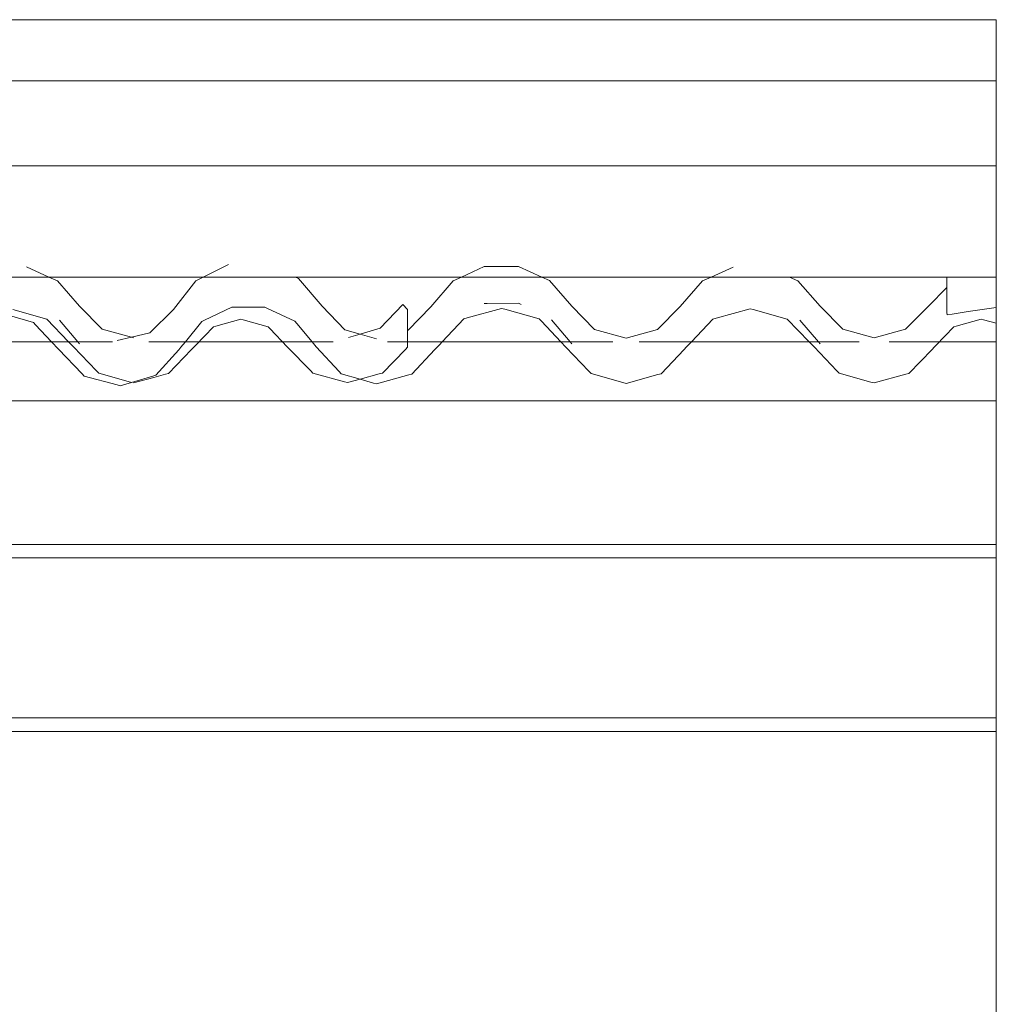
# Model space of a CAD drawing. Header units: millimetres. Extents: x -16331 to -10174, y -4135 to -3584.
# Tile 369 of 456: x -10241.22 to -10238.34, y -3955.07 to -3952.17. Entities that reach past the tile are written whole.
import ezdxf

# ---------------------------------------------------------------- set-up
doc = ezdxf.new("R2010")
doc.units = ezdxf.units.MM
for name, color, linetype, lineweight in [('DI-Elementos externos em corte', 9, 'Continuous', 18), ('DI-Elementos externos em vista', 9, 'Continuous', 5), ('IFC-Cobertura-Contorno', 253, 'Continuous', 5), ('IFC-Elemento construtivo genérico-Contorno', 253, 'Continuous', 5), ('IFC-Parede padrão-Contorno', 44, 'Continuous', 5)]:
    doc.layers.add(name, color=color, linetype=linetype, lineweight=lineweight)

msp = doc.modelspace()

# ---------------------------------------------------------------- linework, layer by layer
at = {"layer": 'DI-Elementos externos em corte'}
for p, q in [((-10239.8451, -3953.0044), (-10239.8537, -3953.0044)), ((-10239.7528, -3953.004), (-10239.8451, -3953.0044)), ((-10239.7449, -3953.0076), (-10239.7528, -3953.004)), ((-10241.2771, -3953.0332), (-10241.1829, -3953.0606)), ((-10241.2439, -3953.0228), (-10241.1436, -3953.0504)), ((-10240.6782, -3953.0542), (-10240.5976, -3953.0158)), ((-10240.5976, -3953.0158), (-10240.5893, -3953.0157)), ((-10240.5893, -3953.0157), (-10240.5001, -3953.0155)), ((-10240.5001, -3953.0155), (-10240.4925, -3953.019)), ((-10240.4925, -3953.019), (-10240.4116, -3953.057)), ((-10239.9037, -3953.0471), (-10239.8025, -3953.0189)), ((-10239.8025, -3953.0189), (-10239.793, -3953.0215)), ((-10239.793, -3953.0215), (-10239.6918, -3953.0497)), ((-10239.1694, -3953.0482), (-10239.0694, -3953.0202)), ((-10239.0694, -3953.0202), (-10239.0599, -3953.0228)), ((-10239.0599, -3953.0228), (-10238.9597, -3953.0504)), ((-10238.4891, -3953.03), (-10238.4889, -3953.0309)), ((-10238.4889, -3953.0309), (-10238.4879, -3953.038)), ((-10238.4729, -3953.0358), (-10238.4264, -3953.0287)), ((-10238.4264, -3953.0287), (-10238.3432, -3953.0161)), ((-10238.3432, -3953.0114), (-10238.3432, -3953.0079)), ((-10238.3432, -3953.0161), (-10238.3432, -3953.0114)), ((-10241.1829, -3953.0606), (-10241.1765, -3953.0674)), ((-10241.1436, -3953.0504), (-10241.0792, -3953.1176)), ((-10241.0519, -3953.1176), (-10241.1066, -3953.0538)), ((-10240.7349, -3953.1176), (-10240.6859, -3953.0578)), ((-10240.6859, -3953.0578), (-10240.6782, -3953.0542)), ((-10240.6452, -3953.0711), (-10240.5717, -3953.0508)), ((-10240.5717, -3953.0508), (-10240.5648, -3953.0527)), ((-10240.5648, -3953.0527), (-10240.4912, -3953.0731)), ((-10240.4116, -3953.057), (-10240.4062, -3953.0635)), ((-10240.4062, -3953.0635), (-10240.3613, -3953.1176)), ((-10239.9774, -3953.1176), (-10239.9132, -3953.0498)), ((-10239.9132, -3953.0498), (-10239.9037, -3953.0471)), ((-10239.6918, -3953.0497), (-10239.6849, -3953.0569)), ((-10239.6849, -3953.0569), (-10239.6274, -3953.1176)), ((-10239.6, -3953.1176), (-10239.6552, -3953.053)), ((-10239.2423, -3953.1176), (-10239.1789, -3953.0509)), ((-10239.1789, -3953.0509), (-10239.1694, -3953.0482)), ((-10238.9597, -3953.0504), (-10238.8953, -3953.1176)), ((-10238.868, -3953.1176), (-10238.9227, -3953.0538)), ((-10238.4879, -3953.038), (-10238.4729, -3953.0358)), ((-10238.4613, -3953.0711), (-10238.3878, -3953.0508)), ((-10238.3878, -3953.0508), (-10238.3808, -3953.0527)), ((-10238.3808, -3953.0527), (-10238.3432, -3953.0631)), ((-10238.3432, -3953.0513), (-10238.3432, -3953.0429)), ((-10238.3432, -3953.0596), (-10238.3432, -3953.0513)), ((-10238.3432, -3953.0631), (-10238.3432, -3953.0596)), ((-10241.1765, -3953.0674), (-10241.1294, -3953.1176)), ((-10240.7051, -3953.1284), (-10240.6521, -3953.0731)), ((-10240.6521, -3953.0731), (-10240.6452, -3953.0711)), ((-10240.4912, -3953.0731), (-10240.4862, -3953.0783)), ((-10240.4862, -3953.0783), (-10240.4333, -3953.1337)), ((-10238.5211, -3953.1284), (-10238.4682, -3953.0731)), ((-10238.4682, -3953.0731), (-10238.4613, -3953.0711)), ((-10241.1294, -3953.1176), (-10241.109, -3953.1392)), ((-10241.0792, -3953.1176), (-10241.0715, -3953.1257)), ((-10241.0468, -3953.1235), (-10241.0519, -3953.1176)), ((-10240.7427, -3953.127), (-10240.7349, -3953.1176)), ((-10240.3613, -3953.1176), (-10240.3489, -3953.1325)), ((-10239.9856, -3953.1263), (-10239.9774, -3953.1176)), ((-10239.6274, -3953.1176), (-10239.6123, -3953.1335)), ((-10239.5949, -3953.1235), (-10239.6, -3953.1176)), ((-10239.2507, -3953.1264), (-10239.2423, -3953.1176)), ((-10238.8953, -3953.1176), (-10238.8876, -3953.1257)), ((-10238.8629, -3953.1235), (-10238.868, -3953.1176)), ((-10241.109, -3953.1392), (-10241.0397, -3953.212)), ((-10241.0715, -3953.1257), (-10241.0646, -3953.1329)), ((-10241.0646, -3953.1329), (-10240.997, -3953.2035)), ((-10240.8218, -3953.2159), (-10240.7546, -3953.1409)), ((-10240.7846, -3953.2109), (-10240.7167, -3953.1405)), ((-10240.7546, -3953.1409), (-10240.7482, -3953.1337)), ((-10240.7482, -3953.1337), (-10240.7427, -3953.127)), ((-10240.7167, -3953.1405), (-10240.7101, -3953.1337)), ((-10240.7101, -3953.1337), (-10240.7051, -3953.1284)), ((-10240.4333, -3953.1337), (-10240.3653, -3953.2032)), ((-10240.3489, -3953.1325), (-10240.2816, -3953.2052)), ((-10240.1538, -3953.21), (-10240.0858, -3953.1404)), ((-10240.0858, -3953.1404), (-10240.0793, -3953.1337)), ((-10240.0669, -3953.213), (-10239.9991, -3953.1407)), ((-10239.9991, -3953.1407), (-10239.9926, -3953.1337)), ((-10239.9926, -3953.1337), (-10239.9856, -3953.1263)), ((-10239.6123, -3953.1335), (-10239.5448, -3953.2047)), ((-10239.3318, -3953.2118), (-10239.2641, -3953.1405)), ((-10239.2641, -3953.1405), (-10239.2576, -3953.1337)), ((-10239.2576, -3953.1337), (-10239.2507, -3953.1264)), ((-10238.8876, -3953.1257), (-10238.8806, -3953.1329)), ((-10238.8806, -3953.1329), (-10238.8131, -3953.2035)), ((-10238.6007, -3953.2109), (-10238.5328, -3953.1405)), ((-10238.5328, -3953.1405), (-10238.5262, -3953.1337)), ((-10238.5262, -3953.1337), (-10238.5211, -3953.1284)), ((-10240.997, -3953.2035), (-10240.9904, -3953.2104)), ((-10240.3653, -3953.2032), (-10240.3587, -3953.21)), ((-10240.2816, -3953.2052), (-10240.2751, -3953.2123)), ((-10239.5448, -3953.2047), (-10239.5382, -3953.2116)), ((-10238.8131, -3953.2035), (-10238.8065, -3953.2104)), ((-10241.0397, -3953.212), (-10241.033, -3953.2191)), ((-10241.033, -3953.2191), (-10240.9364, -3953.2449)), ((-10240.9904, -3953.2104), (-10240.8968, -3953.2365)), ((-10240.9269, -3953.2474), (-10240.8935, -3953.2374)), ((-10240.8968, -3953.2365), (-10240.8935, -3953.2374)), ((-10240.8935, -3953.2374), (-10240.8312, -3953.2187)), ((-10240.8876, -3953.2391), (-10240.8279, -3953.2228)), ((-10240.8312, -3953.2187), (-10240.8218, -3953.2159)), ((-10240.8279, -3953.2228), (-10240.7938, -3953.2134)), ((-10240.7938, -3953.2134), (-10240.7846, -3953.2109)), ((-10240.3587, -3953.21), (-10240.2654, -3953.2355)), ((-10240.2751, -3953.2123), (-10240.2198, -3953.228)), ((-10240.2654, -3953.2355), (-10240.2563, -3953.238)), ((-10240.2563, -3953.238), (-10240.2198, -3953.228)), ((-10240.2198, -3953.228), (-10240.163, -3953.2125)), ((-10240.2198, -3953.228), (-10240.1804, -3953.2393)), ((-10240.1711, -3953.2419), (-10240.0762, -3953.2155)), ((-10240.163, -3953.2125), (-10240.1538, -3953.21)), ((-10240.0762, -3953.2155), (-10240.0669, -3953.213)), ((-10239.5382, -3953.2116), (-10239.4443, -3953.2379)), ((-10239.4443, -3953.2379), (-10239.435, -3953.2404)), ((-10239.435, -3953.2404), (-10239.341, -3953.2143)), ((-10239.341, -3953.2143), (-10239.3318, -3953.2118)), ((-10238.8065, -3953.2104), (-10238.7129, -3953.2365)), ((-10238.7129, -3953.2365), (-10238.7037, -3953.2391)), ((-10238.7037, -3953.2391), (-10238.6099, -3953.2134)), ((-10238.6099, -3953.2134), (-10238.6007, -3953.2109)), ((-10240.9364, -3953.2449), (-10240.9269, -3953.2474)), ((-10240.1804, -3953.2393), (-10240.1711, -3953.2419)), ((-10243.3345, -3953.2918), (-10239.2803, -3953.2918)), ((-10239.2803, -3953.2918), (-10238.8718, -3953.2918)), ((-10238.8718, -3953.2918), (-10238.3432, -3953.2918)), ((-10238.3432, -3953.2918), (-10238.3432, -3953.2889))]:
    msp.add_line(p, q, dxfattribs=at)
at = {"layer": 'DI-Elementos externos em corte', "lineweight": 5}
for p, q in [((-10239.8451, -3953.0044), (-10239.8537, -3953.0044)), ((-10239.7528, -3953.004), (-10239.8451, -3953.0044)), ((-10239.7449, -3953.0076), (-10239.7528, -3953.004)), ((-10241.2771, -3953.0332), (-10241.1829, -3953.0606)), ((-10241.2439, -3953.0228), (-10241.1436, -3953.0504)), ((-10240.6782, -3953.0542), (-10240.5976, -3953.0158)), ((-10240.5976, -3953.0158), (-10240.5893, -3953.0157)), ((-10240.5893, -3953.0157), (-10240.5001, -3953.0155)), ((-10240.5001, -3953.0155), (-10240.4925, -3953.019)), ((-10240.4925, -3953.019), (-10240.4116, -3953.057)), ((-10239.9037, -3953.0471), (-10239.8025, -3953.0189)), ((-10239.8025, -3953.0189), (-10239.793, -3953.0215)), ((-10239.793, -3953.0215), (-10239.6918, -3953.0497)), ((-10239.1694, -3953.0482), (-10239.0694, -3953.0202)), ((-10239.0694, -3953.0202), (-10239.0599, -3953.0228)), ((-10239.0599, -3953.0228), (-10238.9597, -3953.0504)), ((-10238.4891, -3953.03), (-10238.4889, -3953.0309)), ((-10238.4889, -3953.0309), (-10238.4879, -3953.038)), ((-10238.4729, -3953.0358), (-10238.4264, -3953.0287)), ((-10238.4264, -3953.0287), (-10238.3432, -3953.0161)), ((-10238.3432, -3953.0114), (-10238.3432, -3953.0079)), ((-10238.3432, -3953.0161), (-10238.3432, -3953.0114)), ((-10241.1829, -3953.0606), (-10241.1765, -3953.0674)), ((-10241.1436, -3953.0504), (-10241.0792, -3953.1176)), ((-10241.0519, -3953.1176), (-10241.1066, -3953.0538)), ((-10240.7349, -3953.1176), (-10240.6859, -3953.0578)), ((-10240.6859, -3953.0578), (-10240.6782, -3953.0542)), ((-10240.6452, -3953.0711), (-10240.5717, -3953.0508)), ((-10240.5717, -3953.0508), (-10240.5648, -3953.0527)), ((-10240.5648, -3953.0527), (-10240.4912, -3953.0731)), ((-10240.4116, -3953.057), (-10240.4062, -3953.0635)), ((-10240.4062, -3953.0635), (-10240.3613, -3953.1176)), ((-10239.9774, -3953.1176), (-10239.9132, -3953.0498)), ((-10239.9132, -3953.0498), (-10239.9037, -3953.0471)), ((-10239.6918, -3953.0497), (-10239.6849, -3953.0569)), ((-10239.6849, -3953.0569), (-10239.6274, -3953.1176)), ((-10239.6, -3953.1176), (-10239.6552, -3953.053)), ((-10239.2423, -3953.1176), (-10239.1789, -3953.0509)), ((-10239.1789, -3953.0509), (-10239.1694, -3953.0482)), ((-10238.9597, -3953.0504), (-10238.8953, -3953.1176)), ((-10238.868, -3953.1176), (-10238.9227, -3953.0538)), ((-10238.4879, -3953.038), (-10238.4729, -3953.0358)), ((-10238.4613, -3953.0711), (-10238.3878, -3953.0508)), ((-10238.3878, -3953.0508), (-10238.3808, -3953.0527)), ((-10238.3808, -3953.0527), (-10238.3432, -3953.0631)), ((-10238.3432, -3953.0513), (-10238.3432, -3953.0429)), ((-10238.3432, -3953.0596), (-10238.3432, -3953.0513)), ((-10238.3432, -3953.0631), (-10238.3432, -3953.0596)), ((-10241.1765, -3953.0674), (-10241.1294, -3953.1176)), ((-10240.7051, -3953.1284), (-10240.6521, -3953.0731)), ((-10240.6521, -3953.0731), (-10240.6452, -3953.0711)), ((-10240.4912, -3953.0731), (-10240.4862, -3953.0783)), ((-10240.4862, -3953.0783), (-10240.4333, -3953.1337)), ((-10238.5211, -3953.1284), (-10238.4682, -3953.0731)), ((-10238.4682, -3953.0731), (-10238.4613, -3953.0711)), ((-10241.1294, -3953.1176), (-10241.109, -3953.1392)), ((-10241.0792, -3953.1176), (-10241.0715, -3953.1257)), ((-10241.0468, -3953.1235), (-10241.0519, -3953.1176)), ((-10240.7427, -3953.127), (-10240.7349, -3953.1176)), ((-10240.3613, -3953.1176), (-10240.3489, -3953.1325)), ((-10239.9856, -3953.1263), (-10239.9774, -3953.1176)), ((-10239.6274, -3953.1176), (-10239.6123, -3953.1335)), ((-10239.5949, -3953.1235), (-10239.6, -3953.1176)), ((-10239.2507, -3953.1264), (-10239.2423, -3953.1176)), ((-10238.8953, -3953.1176), (-10238.8876, -3953.1257)), ((-10238.8629, -3953.1235), (-10238.868, -3953.1176)), ((-10241.109, -3953.1392), (-10241.0397, -3953.212)), ((-10241.0715, -3953.1257), (-10241.0646, -3953.1329)), ((-10241.0646, -3953.1329), (-10240.997, -3953.2035)), ((-10240.8218, -3953.2159), (-10240.7546, -3953.1409)), ((-10240.7846, -3953.2109), (-10240.7167, -3953.1405)), ((-10240.7546, -3953.1409), (-10240.7482, -3953.1337)), ((-10240.7482, -3953.1337), (-10240.7427, -3953.127)), ((-10240.7167, -3953.1405), (-10240.7101, -3953.1337)), ((-10240.7101, -3953.1337), (-10240.7051, -3953.1284)), ((-10240.4333, -3953.1337), (-10240.3653, -3953.2032)), ((-10240.3489, -3953.1325), (-10240.2816, -3953.2052)), ((-10240.1538, -3953.21), (-10240.0858, -3953.1404)), ((-10240.0858, -3953.1404), (-10240.0793, -3953.1337)), ((-10240.0669, -3953.213), (-10239.9991, -3953.1407)), ((-10239.9991, -3953.1407), (-10239.9926, -3953.1337)), ((-10239.9926, -3953.1337), (-10239.9856, -3953.1263)), ((-10239.6123, -3953.1335), (-10239.5448, -3953.2047)), ((-10239.3318, -3953.2118), (-10239.2641, -3953.1405)), ((-10239.2641, -3953.1405), (-10239.2576, -3953.1337)), ((-10239.2576, -3953.1337), (-10239.2507, -3953.1264)), ((-10238.8876, -3953.1257), (-10238.8806, -3953.1329)), ((-10238.8806, -3953.1329), (-10238.8131, -3953.2035)), ((-10238.6007, -3953.2109), (-10238.5328, -3953.1405)), ((-10238.5328, -3953.1405), (-10238.5262, -3953.1337)), ((-10238.5262, -3953.1337), (-10238.5211, -3953.1284)), ((-10240.997, -3953.2035), (-10240.9904, -3953.2104)), ((-10240.3653, -3953.2032), (-10240.3587, -3953.21)), ((-10240.2816, -3953.2052), (-10240.2751, -3953.2123)), ((-10239.5448, -3953.2047), (-10239.5382, -3953.2116)), ((-10238.8131, -3953.2035), (-10238.8065, -3953.2104)), ((-10241.0397, -3953.212), (-10241.033, -3953.2191)), ((-10241.033, -3953.2191), (-10240.9364, -3953.2449)), ((-10240.9904, -3953.2104), (-10240.8968, -3953.2365)), ((-10240.9269, -3953.2474), (-10240.8935, -3953.2374)), ((-10240.8968, -3953.2365), (-10240.8935, -3953.2374)), ((-10240.8935, -3953.2374), (-10240.8312, -3953.2187)), ((-10240.8876, -3953.2391), (-10240.8279, -3953.2228)), ((-10240.8312, -3953.2187), (-10240.8218, -3953.2159)), ((-10240.8279, -3953.2228), (-10240.7938, -3953.2134)), ((-10240.7938, -3953.2134), (-10240.7846, -3953.2109)), ((-10240.3587, -3953.21), (-10240.2654, -3953.2355)), ((-10240.2751, -3953.2123), (-10240.2198, -3953.228)), ((-10240.2654, -3953.2355), (-10240.2563, -3953.238)), ((-10240.2563, -3953.238), (-10240.2198, -3953.228)), ((-10240.2198, -3953.228), (-10240.163, -3953.2125)), ((-10240.2198, -3953.228), (-10240.1804, -3953.2393)), ((-10240.1711, -3953.2419), (-10240.0762, -3953.2155)), ((-10240.163, -3953.2125), (-10240.1538, -3953.21)), ((-10240.0762, -3953.2155), (-10240.0669, -3953.213)), ((-10239.5382, -3953.2116), (-10239.4443, -3953.2379)), ((-10239.4443, -3953.2379), (-10239.435, -3953.2404)), ((-10239.435, -3953.2404), (-10239.341, -3953.2143)), ((-10239.341, -3953.2143), (-10239.3318, -3953.2118)), ((-10238.8065, -3953.2104), (-10238.7129, -3953.2365)), ((-10238.7129, -3953.2365), (-10238.7037, -3953.2391)), ((-10238.7037, -3953.2391), (-10238.6099, -3953.2134)), ((-10238.6099, -3953.2134), (-10238.6007, -3953.2109)), ((-10240.9364, -3953.2449), (-10240.9269, -3953.2474)), ((-10240.1804, -3953.2393), (-10240.1711, -3953.2419)), ((-10243.3345, -3953.2918), (-10239.2803, -3953.2918)), ((-10239.2803, -3953.2918), (-10238.8718, -3953.2918)), ((-10238.8718, -3953.2918), (-10238.3432, -3953.2918)), ((-10238.3432, -3953.2918), (-10238.3432, -3953.2889))]:
    msp.add_line(p, q, dxfattribs=at)
at = {"layer": 'DI-Elementos externos em vista'}
for p, q in [((-10238.3432, -3952.1672), (-10248.7341, -3952.1672)), ((-10238.3432, -3952.2472), (-10238.3432, -3952.1672)), ((-10238.3432, -3952.2818), (-10238.3432, -3952.2472)), ((-10238.3432, -3952.3472), (-10238.3432, -3952.2818)), ((-10248.7341, -3952.3472), (-10238.3432, -3952.3472)), ((-10238.3432, -3952.5984), (-10238.3432, -3952.3472)), ((-10238.3432, -3952.5984), (-10248.8141, -3952.5984)), ((-10238.3432, -3952.8113), (-10238.3432, -3952.5984)), ((-10238.3432, -3952.6277), (-10238.3432, -3952.5984)), ((-10238.3432, -3952.629), (-10238.3432, -3952.6277)), ((-10238.3432, -3952.8224), (-10238.3432, -3952.629)), ((-10238.3432, -3952.8307), (-10238.3432, -3952.8224)), ((-10238.3432, -3952.839), (-10238.3432, -3952.8307)), ((-10238.3432, -3952.8903), (-10238.3432, -3952.839)), ((-10240.6077, -3952.8891), (-10240.6827, -3952.9266)), ((-10241.1373, -3952.9266), (-10241.2032, -3952.8969)), ((-10239.8537, -3952.8959), (-10239.9205, -3952.9266)), ((-10239.7528, -3952.8956), (-10239.8537, -3952.8959)), ((-10239.6838, -3952.9266), (-10239.7528, -3952.8956)), ((-10239.1192, -3952.897), (-10239.1843, -3952.9266)), ((-10238.3432, -3952.896), (-10238.3432, -3952.8903)), ((-10238.3432, -3952.8992), (-10238.3432, -3952.896)), ((-10238.3432, -3952.9151), (-10238.3432, -3952.8992)), ((-10238.3432, -3952.9187), (-10238.3432, -3952.9151)), ((-10238.3432, -3952.9263), (-10238.3432, -3952.9187)), ((-10241.3683, -3952.9266), (-10241.1373, -3952.9266)), ((-10241.1123, -3952.9379), (-10241.1373, -3952.9266)), ((-10241.1373, -3952.9266), (-10240.6827, -3952.9266)), ((-10241.0468, -3953.0125), (-10241.1123, -3952.9379)), ((-10240.7043, -3952.9374), (-10240.7703, -3953.0222)), ((-10240.6827, -3952.9266), (-10240.7043, -3952.9374)), ((-10240.6827, -3952.9266), (-10240.5905, -3952.9266)), ((-10240.5905, -3952.9266), (-10240.5529, -3952.9266)), ((-10240.5529, -3952.9266), (-10239.9205, -3952.9266)), ((-10240.4008, -3952.9307), (-10240.41, -3952.9266)), ((-10240.331, -3953.0125), (-10240.4008, -3952.9307)), ((-10239.9453, -3952.938), (-10240.0108, -3953.014)), ((-10239.9205, -3952.9266), (-10239.9453, -3952.938)), ((-10239.9205, -3952.9266), (-10239.6838, -3952.9266)), ((-10239.6609, -3952.9369), (-10239.6838, -3952.9266)), ((-10239.6838, -3952.9266), (-10239.1843, -3952.9266)), ((-10239.5949, -3953.0125), (-10239.6609, -3952.9369)), ((-10239.2099, -3952.9382), (-10239.2752, -3953.013)), ((-10239.1843, -3952.9266), (-10239.2099, -3952.9382)), ((-10239.1843, -3952.9266), (-10238.9534, -3952.9266)), ((-10238.9284, -3952.9379), (-10238.9534, -3952.9266)), ((-10238.9534, -3952.9266), (-10238.4066, -3952.9266)), ((-10238.8629, -3953.0125), (-10238.9284, -3952.9379)), ((-10238.4891, -3952.9266), (-10238.4891, -3952.9489)), ((-10238.4066, -3952.9266), (-10238.369, -3952.9266)), ((-10238.369, -3952.9266), (-10238.3432, -3952.9266)), ((-10238.3432, -3952.9266), (-10238.3432, -3952.9263)), ((-10238.3432, -3952.9336), (-10238.3432, -3952.9266)), ((-10238.3432, -3953.0079), (-10238.3432, -3952.9336)), ((-10238.4891, -3952.957), (-10238.5435, -3953.0125)), ((-10238.4891, -3952.9489), (-10238.4891, -3952.957)), ((-10238.4891, -3952.957), (-10238.4891, -3953.03)), ((-10239.8537, -3953.0044), (-10239.8451, -3953.0044)), ((-10239.8451, -3953.0044), (-10239.7528, -3953.004)), ((-10239.7528, -3953.004), (-10239.7449, -3953.0076)), ((-10240.9799, -3953.0806), (-10241.0468, -3953.0125)), ((-10240.7703, -3953.0222), (-10240.84, -3953.0909)), ((-10240.2646, -3953.0824), (-10240.331, -3953.0125)), ((-10240.094, -3953.0077), (-10240.1603, -3953.0778)), ((-10240.0793, -3953.0224), (-10240.094, -3953.0077)), ((-10240.0793, -3953.0837), (-10240.0793, -3953.0224)), ((-10240.0108, -3953.014), (-10240.0778, -3953.0833)), ((-10239.5282, -3953.0815), (-10239.5949, -3953.0125)), ((-10239.2752, -3953.013), (-10239.3421, -3953.0818)), ((-10238.7959, -3953.0806), (-10238.8629, -3953.0125)), ((-10238.5435, -3953.0125), (-10238.6105, -3953.0806)), ((-10238.3432, -3953.1176), (-10238.3432, -3953.0084)), ((-10238.3432, -3953.0429), (-10238.3432, -3953.0161)), ((-10241.1066, -3953.0538), (-10241.0519, -3953.1176)), ((-10239.6552, -3953.053), (-10239.6, -3953.1176)), ((-10238.9227, -3953.0538), (-10238.868, -3953.1176)), ((-10240.8936, -3953.1039), (-10240.9799, -3953.0806)), ((-10240.84, -3953.0909), (-10240.8936, -3953.1039)), ((-10240.2198, -3953.0949), (-10240.2646, -3953.0824)), ((-10240.1603, -3953.0778), (-10240.2198, -3953.0949)), ((-10240.0778, -3953.0833), (-10240.0793, -3953.0837)), ((-10240.0793, -3953.1176), (-10240.0793, -3953.0837)), ((-10239.4352, -3953.107), (-10239.5282, -3953.0815)), ((-10239.3421, -3953.0818), (-10239.4352, -3953.107)), ((-10238.7032, -3953.1057), (-10238.7959, -3953.0806)), ((-10238.6105, -3953.0806), (-10238.7032, -3953.1057)), ((-10240.9498, -3953.1176), (-10241.5743, -3953.1176)), ((-10241.0519, -3953.1176), (-10241.0468, -3953.1235)), ((-10240.8936, -3953.1039), (-10240.9356, -3953.1141)), ((-10240.8871, -3953.1057), (-10240.8936, -3953.1039)), ((-10240.2988, -3953.1176), (-10240.8431, -3953.1176)), ((-10240.2198, -3953.0949), (-10240.2535, -3953.1046)), ((-10240.1713, -3953.1085), (-10240.2198, -3953.0949)), ((-10239.4743, -3953.1176), (-10240.1387, -3953.1176)), ((-10240.0793, -3953.1337), (-10240.0793, -3953.1176)), ((-10239.6, -3953.1176), (-10239.5949, -3953.1235)), ((-10238.7472, -3953.1176), (-10239.3967, -3953.1176)), ((-10238.868, -3953.1176), (-10238.8629, -3953.1235)), ((-10238.3432, -3953.1176), (-10238.6592, -3953.1176)), ((-10238.3432, -3953.1697), (-10238.3432, -3953.1176)), ((-10238.3432, -3953.7153), (-10238.3432, -3953.1176)), ((-10238.3432, -3953.2029), (-10238.3432, -3953.1697)), ((-10238.3432, -3953.2312), (-10238.3432, -3953.2029)), ((-10238.3432, -3953.7153), (-10243.3345, -3953.7153)), ((-10238.3432, -3953.717), (-10238.3432, -3953.7153)), ((-10238.3432, -3953.7353), (-10238.3432, -3953.717)), ((-10248.8141, -3953.7553), (-10238.3432, -3953.7553)), ((-10238.3432, -3953.7553), (-10238.3432, -3953.7353)), ((-10238.3432, -3953.7564), (-10238.3432, -3953.7553)), ((-10238.3432, -3954.2273), (-10238.3432, -3953.7564)), ((-10238.3432, -3954.2273), (-10248.8141, -3954.2273)), ((-10238.3432, -3954.229), (-10238.3432, -3954.2273)), ((-10238.3432, -3954.2473), (-10238.3432, -3954.229)), ((-10238.3432, -3954.2673), (-10238.3432, -3954.2473)), ((-10248.8141, -3954.2673), (-10238.3432, -3954.2673)), ((-10238.3432, -3955.664), (-10238.3432, -3954.2673))]:
    msp.add_line(p, q, dxfattribs=at)
at = {"layer": 'IFC-Cobertura-Contorno', "lineweight": 5}
for p, q in [((-10238.3432, -3952.1672), (-10248.7341, -3952.1672)), ((-10238.3432, -3952.2472), (-10238.3432, -3952.1672)), ((-10238.3432, -3952.2818), (-10238.3432, -3952.2472)), ((-10238.3432, -3952.3472), (-10238.3432, -3952.2818)), ((-10248.7341, -3952.3472), (-10238.3432, -3952.3472)), ((-10240.6077, -3952.8891), (-10240.6827, -3952.9266)), ((-10241.1373, -3952.9266), (-10241.2032, -3952.8969)), ((-10239.8537, -3952.8959), (-10239.9205, -3952.9266)), ((-10239.7528, -3952.8956), (-10239.8537, -3952.8959)), ((-10239.6838, -3952.9266), (-10239.7528, -3952.8956)), ((-10239.1192, -3952.897), (-10239.1843, -3952.9266)), ((-10241.1123, -3952.9379), (-10241.1373, -3952.9266)), ((-10241.0468, -3953.0125), (-10241.1123, -3952.9379)), ((-10240.7043, -3952.9374), (-10240.7703, -3953.0222)), ((-10240.6827, -3952.9266), (-10240.7043, -3952.9374)), ((-10240.4008, -3952.9307), (-10240.41, -3952.9266)), ((-10240.331, -3953.0125), (-10240.4008, -3952.9307)), ((-10239.9453, -3952.938), (-10240.0108, -3953.014)), ((-10239.9205, -3952.9266), (-10239.9453, -3952.938)), ((-10239.6609, -3952.9369), (-10239.6838, -3952.9266)), ((-10239.5949, -3953.0125), (-10239.6609, -3952.9369)), ((-10239.2099, -3952.9382), (-10239.2752, -3953.013)), ((-10239.1843, -3952.9266), (-10239.2099, -3952.9382)), ((-10238.9284, -3952.9379), (-10238.9534, -3952.9266)), ((-10238.8629, -3953.0125), (-10238.9284, -3952.9379)), ((-10238.4891, -3952.957), (-10238.5435, -3953.0125)), ((-10239.8537, -3953.0044), (-10239.8451, -3953.0044)), ((-10239.8451, -3953.0044), (-10239.7528, -3953.004)), ((-10239.7528, -3953.004), (-10239.7449, -3953.0076)), ((-10240.9799, -3953.0806), (-10241.0468, -3953.0125)), ((-10240.7703, -3953.0222), (-10240.84, -3953.0909)), ((-10240.2646, -3953.0824), (-10240.331, -3953.0125)), ((-10240.094, -3953.0077), (-10240.1603, -3953.0778)), ((-10240.0793, -3953.0224), (-10240.094, -3953.0077)), ((-10240.0793, -3953.0837), (-10240.0793, -3953.0224)), ((-10240.0108, -3953.014), (-10240.0778, -3953.0833)), ((-10239.5282, -3953.0815), (-10239.5949, -3953.0125)), ((-10239.2752, -3953.013), (-10239.3421, -3953.0818)), ((-10238.7959, -3953.0806), (-10238.8629, -3953.0125)), ((-10238.5435, -3953.0125), (-10238.6105, -3953.0806)), ((-10238.3432, -3953.0429), (-10238.3432, -3953.0161)), ((-10241.1066, -3953.0538), (-10241.0519, -3953.1176)), ((-10239.6552, -3953.053), (-10239.6, -3953.1176)), ((-10238.9227, -3953.0538), (-10238.868, -3953.1176)), ((-10240.8936, -3953.1039), (-10240.9799, -3953.0806)), ((-10240.84, -3953.0909), (-10240.8936, -3953.1039)), ((-10240.2198, -3953.0949), (-10240.2646, -3953.0824)), ((-10240.1603, -3953.0778), (-10240.2198, -3953.0949)), ((-10240.0778, -3953.0833), (-10240.0793, -3953.0837)), ((-10240.0793, -3953.1176), (-10240.0793, -3953.0837)), ((-10239.4352, -3953.107), (-10239.5282, -3953.0815)), ((-10239.3421, -3953.0818), (-10239.4352, -3953.107)), ((-10238.7032, -3953.1057), (-10238.7959, -3953.0806)), ((-10238.6105, -3953.0806), (-10238.7032, -3953.1057)), ((-10240.9498, -3953.1176), (-10241.5743, -3953.1176)), ((-10241.0519, -3953.1176), (-10241.0468, -3953.1235)), ((-10240.8936, -3953.1039), (-10240.9356, -3953.1141)), ((-10240.8871, -3953.1057), (-10240.8936, -3953.1039)), ((-10240.2988, -3953.1176), (-10240.8431, -3953.1176)), ((-10240.2198, -3953.0949), (-10240.2535, -3953.1046)), ((-10240.1713, -3953.1085), (-10240.2198, -3953.0949)), ((-10239.4743, -3953.1176), (-10240.1387, -3953.1176)), ((-10240.0793, -3953.1337), (-10240.0793, -3953.1176)), ((-10239.6, -3953.1176), (-10239.5949, -3953.1235)), ((-10238.7472, -3953.1176), (-10239.3967, -3953.1176)), ((-10238.868, -3953.1176), (-10238.8629, -3953.1235)), ((-10238.3432, -3953.1176), (-10238.6592, -3953.1176)), ((-10238.3432, -3953.1697), (-10238.3432, -3953.1176)), ((-10238.3432, -3953.2029), (-10238.3432, -3953.1697)), ((-10238.3432, -3953.2312), (-10238.3432, -3953.2029)), ((-10238.3432, -3953.7153), (-10243.3345, -3953.7153)), ((-10238.3432, -3953.717), (-10238.3432, -3953.7153)), ((-10238.3432, -3953.7353), (-10238.3432, -3953.717)), ((-10248.8141, -3953.7553), (-10238.3432, -3953.7553)), ((-10238.3432, -3953.7553), (-10238.3432, -3953.7353)), ((-10238.3432, -3953.7564), (-10238.3432, -3953.7553)), ((-10238.3432, -3954.2273), (-10238.3432, -3953.7564)), ((-10238.3432, -3954.2273), (-10248.8141, -3954.2273)), ((-10238.3432, -3954.229), (-10238.3432, -3954.2273)), ((-10238.3432, -3954.2473), (-10238.3432, -3954.229)), ((-10238.3432, -3954.2673), (-10238.3432, -3954.2473)), ((-10248.8141, -3954.2673), (-10238.3432, -3954.2673))]:
    msp.add_line(p, q, dxfattribs=at)
at = {"layer": 'IFC-Elemento construtivo genérico-Contorno', "lineweight": 5}
for p, q in [((-10238.3432, -3952.5984), (-10248.8141, -3952.5984)), ((-10238.3432, -3952.6277), (-10238.3432, -3952.5984)), ((-10238.3432, -3952.629), (-10238.3432, -3952.6277)), ((-10238.3432, -3952.8224), (-10238.3432, -3952.629)), ((-10238.3432, -3952.8307), (-10238.3432, -3952.8224)), ((-10238.3432, -3952.839), (-10238.3432, -3952.8307)), ((-10238.3432, -3952.8903), (-10238.3432, -3952.839)), ((-10238.3432, -3952.896), (-10238.3432, -3952.8903)), ((-10238.3432, -3952.8992), (-10238.3432, -3952.896)), ((-10238.3432, -3952.9151), (-10238.3432, -3952.8992)), ((-10238.3432, -3952.9187), (-10238.3432, -3952.9151)), ((-10238.3432, -3952.9263), (-10238.3432, -3952.9187)), ((-10241.3683, -3952.9266), (-10241.1373, -3952.9266)), ((-10241.1373, -3952.9266), (-10240.6827, -3952.9266)), ((-10240.6827, -3952.9266), (-10240.5905, -3952.9266)), ((-10240.5905, -3952.9266), (-10240.5529, -3952.9266)), ((-10240.5529, -3952.9266), (-10239.9205, -3952.9266)), ((-10239.9205, -3952.9266), (-10239.6838, -3952.9266)), ((-10239.6838, -3952.9266), (-10239.1843, -3952.9266)), ((-10239.1843, -3952.9266), (-10238.9534, -3952.9266)), ((-10238.9534, -3952.9266), (-10238.4066, -3952.9266)), ((-10238.4891, -3952.9266), (-10238.4891, -3952.9489)), ((-10238.4066, -3952.9266), (-10238.369, -3952.9266)), ((-10238.369, -3952.9266), (-10238.3432, -3952.9266)), ((-10238.3432, -3952.9266), (-10238.3432, -3952.9263)), ((-10238.3432, -3952.9336), (-10238.3432, -3952.9266)), ((-10238.3432, -3953.0079), (-10238.3432, -3952.9336)), ((-10238.4891, -3952.9489), (-10238.4891, -3952.957)), ((-10238.4891, -3952.957), (-10238.4891, -3953.03))]:
    msp.add_line(p, q, dxfattribs=at)
at = {"layer": 'IFC-Parede padrão-Contorno', "lineweight": 5}
for p, q in [((-10238.3432, -3952.5984), (-10238.3432, -3952.3472)), ((-10238.3432, -3952.8113), (-10238.3432, -3952.5984)), ((-10238.3432, -3953.1176), (-10238.3432, -3953.0084)), ((-10238.3432, -3953.7153), (-10238.3432, -3953.1176)), ((-10238.3432, -3955.664), (-10238.3432, -3954.2673))]:
    msp.add_line(p, q, dxfattribs=at)

doc.saveas('drawing.dxf')
